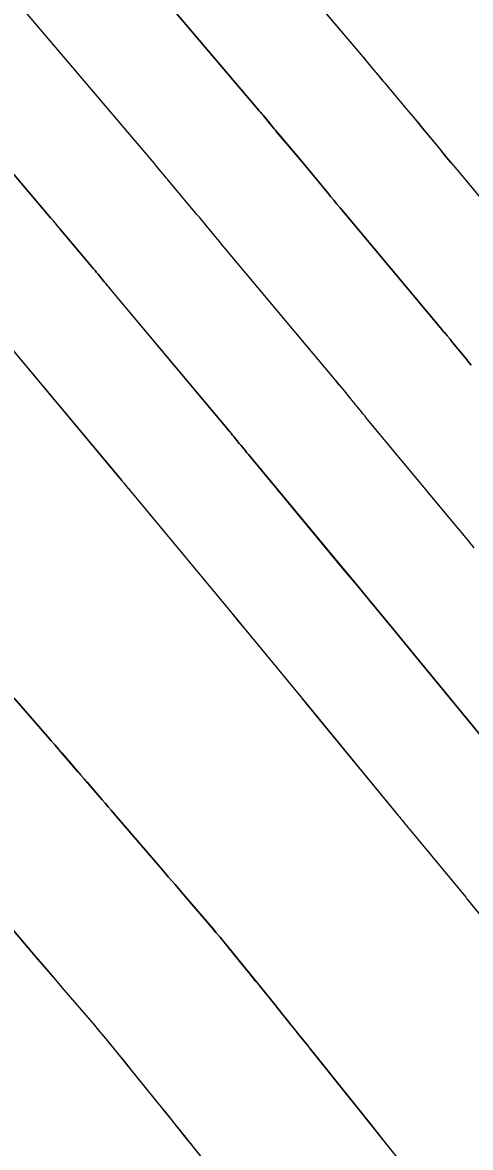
# Model space of a CAD drawing. Extents: x 954385 to 988206, y 1868364 to 1924553.
# Drawn here: x 955974.29 to 955986.04, y 1922849.97 to 1922879.46 of the extents above; entities that cross this region are included whole.
import ezdxf

# ---------------------------------------------------------------- set-up
doc = ezdxf.new("R2010")
doc.units = 0
for name, color, linetype in [('16', 7, 'Continuous'), ('6', 7, 'Continuous'), ('7', 7, 'Continuous'), ('Default', 7, 'Continuous')]:
    doc.layers.add(name, color=color, linetype=linetype)

msp = doc.modelspace()

# ---------------------------------------------------------------- linework, layer by layer
at = {"layer": '16'}
for points in [[(955988.099, 1922872.716), (955985.631, 1922875.662), (955985.525, 1922875.788), (955985.42, 1922875.914), (955985.315, 1922876.041), (955985.21, 1922876.168), (955984.788, 1922876.683), (955984.686, 1922876.807), (955984.583, 1922876.93), (955984.48, 1922877.054), (955984.377, 1922877.177), (955983.795, 1922877.866), (955983.775, 1922877.89), (955983.755, 1922877.914), (955983.735, 1922877.938), (955983.715, 1922877.962), (955983.615, 1922878.083), (955983.556, 1922878.155), (955983.345, 1922878.41), (955983.303, 1922878.46), (955983.261, 1922878.511), (955983.219, 1922878.561), (955983.176, 1922878.611), (955979.658, 1922882.753)], [(955976.736, 1922881.57), (955980.461, 1922877.185), (955980.495, 1922877.145), (955980.528, 1922877.105), (955980.562, 1922877.065), (955980.595, 1922877.025), (955980.763, 1922876.823), (955980.81, 1922876.765), (955980.889, 1922876.67), (955980.905, 1922876.65), (955980.921, 1922876.631), (955980.937, 1922876.612), (955980.953, 1922876.593), (955981.617, 1922875.805), (955981.702, 1922875.705), (955981.785, 1922875.605), (955981.869, 1922875.504), (955981.952, 1922875.403), (955982.284, 1922874.999), (955982.367, 1922874.898), (955982.45, 1922874.798), (955982.533, 1922874.697), (955982.617, 1922874.597), (955985.296, 1922871.4), (955985.364, 1922871.319), (955985.432, 1922871.237), (955985.5, 1922871.155), (955985.567, 1922871.073), (955985.886, 1922870.681), (955985.928, 1922870.63), (955985.97, 1922870.578), (955986.011, 1922870.527), (955986.053, 1922870.476)], [(955986.133, 1922865.687), (955985.982, 1922865.869), (955985.831, 1922866.051), (955985.679, 1922866.234), (955983.301, 1922869.097), (955983.27, 1922869.135), (955983.238, 1922869.173), (955983.207, 1922869.21), (955983.177, 1922869.248), (955983.053, 1922869.401), (955983.022, 1922869.439), (955982.992, 1922869.477), (955982.961, 1922869.515), (955982.93, 1922869.552), (955982.694, 1922869.842), (955982.644, 1922869.903), (955982.594, 1922869.964), (955982.544, 1922870.024), (955982.494, 1922870.085), (955979.604, 1922873.533), (955979.542, 1922873.607), (955979.48, 1922873.681), (955979.418, 1922873.756), (955979.357, 1922873.831), (955979.111, 1922874.13), (955979.049, 1922874.204), (955978.988, 1922874.279), (955978.926, 1922874.353), (955978.863, 1922874.427), (955978.111, 1922875.32), (955978.087, 1922875.348), (955978.063, 1922875.377), (955977.993, 1922875.462), (955977.969, 1922875.49), (955977.845, 1922875.64), (955977.821, 1922875.67), (955977.796, 1922875.699), (955977.771, 1922875.729), (955977.746, 1922875.758), (955973.814, 1922880.388)], [(955986.846, 1922860.099), (955984.618, 1922862.813), (955984.461, 1922863.004), (955984.304, 1922863.196), (955984.146, 1922863.387), (955983.989, 1922863.578), (955983.358, 1922864.342), (955983.2, 1922864.533), (955983.042, 1922864.723), (955982.884, 1922864.914), (955982.726, 1922865.105), (955980.214, 1922868.129), (955980.194, 1922868.153), (955980.174, 1922868.178), (955980.153, 1922868.202), (955980.133, 1922868.227), (955980.053, 1922868.326), (955980.013, 1922868.375), (955979.973, 1922868.424), (955979.821, 1922868.612), (955979.788, 1922868.651), (955979.756, 1922868.691), (955979.723, 1922868.73), (955979.691, 1922868.769), (955976.591, 1922872.468), (955976.55, 1922872.516), (955976.51, 1922872.565), (955976.47, 1922872.613), (955976.43, 1922872.662), (955976.27, 1922872.856), (955976.23, 1922872.905), (955976.19, 1922872.953), (955976.15, 1922873.002), (955976.109, 1922873.05), (955975.268, 1922874.047), (955975.253, 1922874.065), (955975.238, 1922874.084), (955975.176, 1922874.158), (955975.096, 1922874.255), (955975.08, 1922874.275), (955975.064, 1922874.294), (955975.047, 1922874.313), (955975.031, 1922874.332), (955970.892, 1922879.206)], [(955973.577, 1922871.404), (955976.888, 1922867.453), (955976.903, 1922867.435), (955976.918, 1922867.417), (955976.933, 1922867.399), (955976.947, 1922867.381), (955977.026, 1922867.284), (955977.054, 1922867.25), (955977.09, 1922867.205), (955977.109, 1922867.183), (955977.127, 1922867.161), (955979.773, 1922863.976), (955979.938, 1922863.777), (955980.103, 1922863.578), (955980.268, 1922863.379), (955980.432, 1922863.179), (955981.09, 1922862.382), (955981.255, 1922862.183), (955981.419, 1922861.983), (955981.584, 1922861.784), (955981.748, 1922861.584), (955984.138, 1922858.672), (955984.162, 1922858.643), (955984.186, 1922858.614), (955984.21, 1922858.584), (955984.234, 1922858.555), (955984.329, 1922858.437), (955984.353, 1922858.407), (955984.377, 1922858.378), (955984.401, 1922858.348), (955984.425, 1922858.319), (955985.909, 1922856.529), (955985.92, 1922856.515), (955985.939, 1922856.491), (955985.942, 1922856.488), (955986.553, 1922855.748)], [(955974.07, 1922861.747), (955974.943, 1922860.742), (955975.039, 1922860.631), (955975.135, 1922860.521), (955975.231, 1922860.41), (955975.326, 1922860.3), (955975.821, 1922859.727), (955975.979, 1922859.544), (955976.375, 1922859.085), (955976.455, 1922858.993), (955976.534, 1922858.901), (955976.613, 1922858.809), (955976.692, 1922858.718), (955977.781, 1922857.45), (955977.95, 1922857.253), (955978.119, 1922857.056), (955978.288, 1922856.859), (955978.457, 1922856.662), (955979.283, 1922855.7), (955979.376, 1922855.59), (955979.469, 1922855.48), (955979.561, 1922855.369), (955979.652, 1922855.257), (955980.105, 1922854.697), (955980.376, 1922854.361), (955980.936, 1922853.668), (955980.985, 1922853.608), (955981.033, 1922853.547), (955981.082, 1922853.487), (955981.131, 1922853.426), (955981.508, 1922852.958), (955981.675, 1922852.751), (955981.717, 1922852.699), (955981.759, 1922852.647), (955981.8, 1922852.595), (955981.842, 1922852.543), (955983.011, 1922851.083), (955983.428, 1922850.562), (955983.845, 1922850.041), (955985.025, 1922848.567)], [(955979.942, 1922848.516), (955978.746, 1922850.01), (955978.703, 1922850.064), (955978.66, 1922850.118), (955978.616, 1922850.172), (955978.573, 1922850.225), (955978.226, 1922850.656), (955978.031, 1922850.898), (955977.984, 1922850.957), (955977.937, 1922851.015), (955977.89, 1922851.073), (955977.843, 1922851.132), (955977.136, 1922852.007), (955976.569, 1922852.709), (955976.474, 1922852.825), (955976.378, 1922852.941), (955976.281, 1922853.056), (955976.184, 1922853.171), (955975.331, 1922854.163), (955974.982, 1922854.57), (955974.633, 1922854.977), (955973.61, 1922856.168)]]:
    msp.add_lwpolyline(points, dxfattribs=at)
at = {"layer": '6'}
for points in [[(955970.893, 1922879.206), (955975.03, 1922874.332), (955975.046, 1922874.313), (955975.063, 1922874.294), (955975.079, 1922874.274), (955975.095, 1922874.255), (955975.191, 1922874.139), (955975.244, 1922874.074), (955975.26, 1922874.056), (955975.267, 1922874.047), (955976.108, 1922873.05), (955976.149, 1922873.001), (955976.189, 1922872.953), (955976.229, 1922872.905), (955976.269, 1922872.856), (955976.429, 1922872.662), (955976.469, 1922872.613), (955976.509, 1922872.564), (955976.549, 1922872.516), (955976.59, 1922872.468), (955979.69, 1922868.768), (955979.722, 1922868.729), (955979.755, 1922868.69), (955979.787, 1922868.651), (955979.82, 1922868.611), (955979.973, 1922868.424), (955980.013, 1922868.374), (955980.053, 1922868.325), (955980.133, 1922868.227), (955980.153, 1922868.202), (955980.173, 1922868.177), (955980.193, 1922868.153), (955980.213, 1922868.129), (955982.727, 1922865.105), (955982.885, 1922864.914), (955983.043, 1922864.724), (955983.201, 1922864.533), (955983.358, 1922864.342), (955983.989, 1922863.578), (955984.146, 1922863.387), (955984.303, 1922863.195), (955984.461, 1922863.004), (955984.618, 1922862.813), (955986.847, 1922860.099)], [(955979.945, 1922848.515), (955978.754, 1922850.002), (955978.707, 1922850.06), (955978.661, 1922850.119), (955978.614, 1922850.177), (955978.567, 1922850.235), (955978.329, 1922850.531), (955978.199, 1922850.692), (955978.025, 1922850.908), (955977.981, 1922850.962), (955977.938, 1922851.016), (955977.894, 1922851.069), (955977.851, 1922851.123), (955977.371, 1922851.717), (955977.182, 1922851.95), (955976.993, 1922852.184), (955976.58, 1922852.694), (955976.479, 1922852.818), (955976.378, 1922852.941), (955976.275, 1922853.063), (955976.172, 1922853.184), (955975.331, 1922854.163), (955975.156, 1922854.367), (955974.981, 1922854.57), (955974.807, 1922854.774), (955974.632, 1922854.977), (955973.609, 1922856.167)]]:
    msp.add_lwpolyline(points, dxfattribs=at)
at = {"layer": '7'}
for points in [[(955988.098, 1922872.716), (955985.63, 1922875.661), (955985.524, 1922875.788), (955985.419, 1922875.914), (955985.314, 1922876.041), (955985.21, 1922876.168), (955984.787, 1922876.682), (955984.685, 1922876.806), (955984.583, 1922876.93), (955984.48, 1922877.053), (955984.376, 1922877.177), (955983.794, 1922877.866), (955983.774, 1922877.89), (955983.754, 1922877.914), (955983.734, 1922877.938), (955983.714, 1922877.962), (955983.615, 1922878.083), (955983.575, 1922878.131), (955983.555, 1922878.155), (955983.344, 1922878.409), (955983.302, 1922878.46), (955983.26, 1922878.51), (955983.218, 1922878.56), (955983.175, 1922878.61), (955979.659, 1922882.753)], [(955986.052, 1922870.475), (955986.01, 1922870.527), (955985.969, 1922870.578), (955985.927, 1922870.629), (955985.885, 1922870.681), (955985.566, 1922871.072), (955985.499, 1922871.155), (955985.431, 1922871.237), (955985.363, 1922871.318), (955985.295, 1922871.4), (955982.616, 1922874.597), (955982.533, 1922874.697), (955982.449, 1922874.798), (955982.366, 1922874.898), (955982.283, 1922874.999), (955981.951, 1922875.403), (955981.868, 1922875.504), (955981.785, 1922875.604), (955981.701, 1922875.705), (955981.617, 1922875.805), (955980.952, 1922876.593), (955980.936, 1922876.612), (955980.92, 1922876.631), (955980.904, 1922876.65), (955980.888, 1922876.669), (955980.809, 1922876.765), (955980.762, 1922876.822), (955980.594, 1922877.025), (955980.561, 1922877.065), (955980.527, 1922877.105), (955980.494, 1922877.144), (955980.46, 1922877.184), (955976.737, 1922881.571)], [(955986.133, 1922865.687), (955985.982, 1922865.869), (955985.831, 1922866.052), (955985.68, 1922866.234), (955983.3, 1922869.097), (955983.269, 1922869.134), (955983.238, 1922869.172), (955983.207, 1922869.21), (955983.176, 1922869.248), (955983.052, 1922869.4), (955983.022, 1922869.438), (955982.991, 1922869.476), (955982.96, 1922869.514), (955982.929, 1922869.552), (955982.693, 1922869.842), (955982.643, 1922869.903), (955982.593, 1922869.963), (955982.543, 1922870.024), (955982.493, 1922870.084), (955979.603, 1922873.532), (955979.541, 1922873.607), (955979.479, 1922873.681), (955979.417, 1922873.756), (955979.356, 1922873.83), (955979.11, 1922874.13), (955979.049, 1922874.204), (955978.987, 1922874.279), (955978.925, 1922874.353), (955978.863, 1922874.427), (955978.11, 1922875.32), (955978.086, 1922875.348), (955978.062, 1922875.376), (955977.992, 1922875.462), (955977.969, 1922875.49), (955977.844, 1922875.64), (955977.82, 1922875.669), (955977.795, 1922875.699), (955977.77, 1922875.729), (955977.745, 1922875.758), (955973.815, 1922880.388)], [(955973.576, 1922871.403), (955976.887, 1922867.453), (955976.902, 1922867.435), (955976.917, 1922867.417), (955976.932, 1922867.399), (955976.946, 1922867.381), (955977.025, 1922867.284), (955977.053, 1922867.25), (955977.089, 1922867.205), (955977.108, 1922867.183), (955977.126, 1922867.16), (955979.774, 1922863.976), (955979.939, 1922863.777), (955980.104, 1922863.578), (955980.268, 1922863.379), (955980.433, 1922863.18), (955981.09, 1922862.382), (955981.255, 1922862.182), (955981.419, 1922861.983), (955981.583, 1922861.783), (955981.747, 1922861.584), (955984.138, 1922858.672), (955984.162, 1922858.643), (955984.186, 1922858.614), (955984.21, 1922858.584), (955984.234, 1922858.555), (955984.33, 1922858.437), (955984.354, 1922858.407), (955984.378, 1922858.378), (955984.402, 1922858.348), (955984.426, 1922858.319), (955985.909, 1922856.528), (955985.92, 1922856.515), (955985.939, 1922856.491), (955985.942, 1922856.488), (955986.553, 1922855.747)], [(955983.949, 1922849.912), (955983.74, 1922850.173), (955983.532, 1922850.433), (955983.323, 1922850.693), (955981.842, 1922852.543), (955981.801, 1922852.595), (955981.759, 1922852.647), (955981.717, 1922852.699), (955981.675, 1922852.751), (955981.508, 1922852.959), (955981.425, 1922853.063), (955981.341, 1922853.166), (955981.132, 1922853.426), (955981.083, 1922853.487), (955981.034, 1922853.548), (955980.985, 1922853.608), (955980.936, 1922853.669), (955980.49, 1922854.219), (955980.4, 1922854.331), (955980.309, 1922854.443), (955980.219, 1922854.555), (955980.128, 1922854.667), (955979.68, 1922855.221), (955979.574, 1922855.35), (955979.468, 1922855.479), (955979.361, 1922855.607), (955979.253, 1922855.734), (955978.456, 1922856.661), (955978.287, 1922856.858), (955978.118, 1922857.055), (955977.949, 1922857.252), (955977.78, 1922857.449), (955976.691, 1922858.717), (955976.612, 1922858.809), (955976.533, 1922858.901), (955976.454, 1922858.993), (955976.375, 1922859.084), (955975.9, 1922859.635), (955975.741, 1922859.818), (955975.326, 1922860.299), (955975.23, 1922860.41), (955975.135, 1922860.521), (955975.039, 1922860.631), (955974.943, 1922860.742), (955974.07, 1922861.747)]]:
    msp.add_lwpolyline(points, dxfattribs=at)
at = {"layer": 'Default'}
msp.add_arc((955068.332, 1922107.114), 1145.916, 31.460692, 46.414195, dxfattribs=at)

doc.saveas('drawing.dxf')
